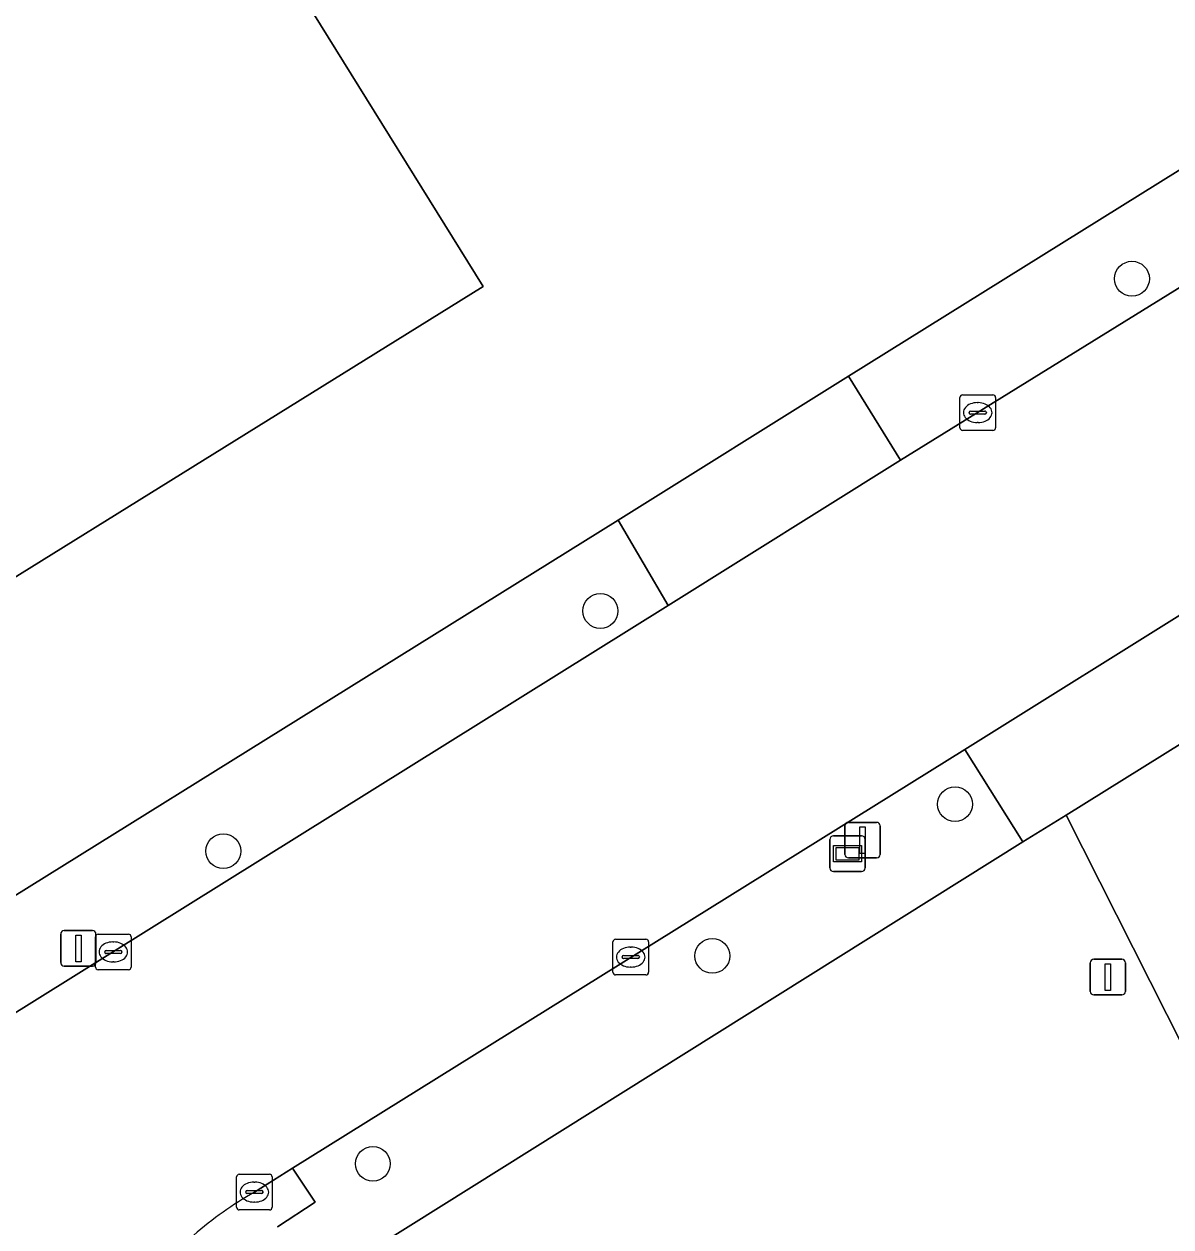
# Model space of a CAD drawing. Extents: x 158455 to 159797, y 387218 to 388672.
# Drawn here: x 158902.75 to 158934.95, y 387692.88 to 387726.67 of the extents above; entities that cross this region are included whole.
import ezdxf

# ---------------------------------------------------------------- set-up
doc = ezdxf.new("R2010")
doc.units = 0
for name, color, linetype in [('IMGEO_Boom', 7, 'Continuous'), ('IMGEO_Erf', 7, 'Continuous'), ('IMGEO_Groenvoorziening', 7, 'Continuous'), ('IMGEO_Kolk', 7, 'Continuous'), ('IMGEO_Lichtmast', 7, 'Continuous'), ('IMGEO_Pand', 7, 'Continuous'), ('IMGEO_Rijbaan_lokaal_gesloten', 7, 'Continuous'), ('IMGEO_Rijbaan_lokaal_open', 7, 'Continuous'), ('IMGEO_Verkeersbordpaal', 7, 'Continuous'), ('IMGEO_Voetpad_open', 7, 'Continuous'), ('IMGEO_Wegwijzer', 7, 'Continuous')]:
    doc.layers.add(name, color=color, linetype=linetype)

msp = doc.modelspace()

# ---------------------------------------------------------------- linework, layer by layer
at = {"layer": 'IMGEO_Boom'}
for centre in [(158933.858, 387719.518), (158918.93, 387710.185), (158928.889, 387704.758), (158908.341, 387703.439), (158922.074, 387700.496), (158912.541, 387694.657)]:
    msp.add_circle(centre, 0.489, dxfattribs=at)
at = {"layer": 'IMGEO_Erf'}
for points in [[(158854.575, 387672.508), (158879.115, 387687.804), (158883.712, 387690.464), (158885.911, 387691.845), (158889.039, 387693.808), (158894.399, 387697.16), (158919.426, 387712.738), (158925.895, 387716.782), (158944.987, 387728.68), (158946.265, 387734.359), (158945.05, 387736.345), (158936.552, 387750), (158894.251, 387817.603)], [(158906.073, 387734.701), (158915.636, 387719.301), (158893.563, 387705.595), (158890.925, 387709.843), (158879.986, 387727.46)]]:
    msp.add_lwpolyline(points, dxfattribs=at)
at = {"layer": 'IMGEO_Groenvoorziening'}
msp.add_lwpolyline([(158961.411, 387670.041), (158961.498, 387670.092), (158961.124, 387670.85), (158958.754, 387675.659), (158948.984, 387670.834), (158932.006, 387704.453), (158930.794, 387703.7), (158910.128, 387690.749)], dxfattribs=at)
at = {"layer": 'IMGEO_Kolk'}
for p, q in [((158929.027, 387715.331), (158929.027, 387716.183)), ((158929.102, 387716.257), (158929.954, 387716.257)), ((158929.515, 387716.037), (158929.54, 387716.037)), ((158930.028, 387716.183), (158930.028, 387715.331)), ((158929.286, 387715.751), (158929.286, 387715.763)), ((158929.724, 387715.714), (158929.326, 387715.714)), ((158929.329, 387715.8), (158929.727, 387715.8)), ((158929.77, 387715.763), (158929.77, 387715.751)), ((158929.538, 387715.477), (158929.513, 387715.477)), ((158929.954, 387715.257), (158929.102, 387715.257)), ((158904.826, 387701.108), (158905.678, 387701.108)), ((158904.751, 387700.182), (158904.751, 387701.034)), ((158905.239, 387700.888), (158905.264, 387700.888)), ((158905.752, 387701.034), (158905.752, 387700.182)), ((158919.283, 387700.037), (158919.283, 387700.889)), ((158919.358, 387700.963), (158920.21, 387700.963)), ((158920.284, 387700.889), (158920.284, 387700.037)), ((158905.01, 387700.602), (158905.01, 387700.614)), ((158905.448, 387700.565), (158905.05, 387700.565)), ((158905.053, 387700.651), (158905.451, 387700.651)), ((158905.494, 387700.614), (158905.494, 387700.602)), ((158919.542, 387700.457), (158919.542, 387700.469)), ((158919.98, 387700.42), (158919.582, 387700.42)), ((158919.585, 387700.506), (158919.983, 387700.506)), ((158919.771, 387700.743), (158919.796, 387700.743)), ((158920.026, 387700.469), (158920.026, 387700.457)), ((158905.678, 387700.108), (158904.826, 387700.108)), ((158905.262, 387700.328), (158905.237, 387700.328)), ((158919.794, 387700.183), (158919.769, 387700.183)), ((158920.21, 387699.963), (158919.358, 387699.963)), ((158908.788, 387694.362), (158909.64, 387694.362)), ((158908.713, 387693.436), (158908.713, 387694.288)), ((158909.201, 387694.142), (158909.226, 387694.142)), ((158909.714, 387694.288), (158909.714, 387693.436)), ((158908.972, 387693.856), (158908.972, 387693.868)), ((158909.41, 387693.819), (158909.012, 387693.819)), ((158909.015, 387693.905), (158909.413, 387693.905)), ((158909.456, 387693.868), (158909.456, 387693.856)), ((158909.64, 387693.362), (158908.788, 387693.362)), ((158909.224, 387693.582), (158909.199, 387693.582))]:
    msp.add_line(p, q, dxfattribs=at)
for points in [[(158929.027, 387715.331), (158929.027, 387716.183)], [(158929.102, 387716.257), (158929.954, 387716.257)], [(158930.028, 387716.183), (158930.028, 387715.331)], [(158929.954, 387715.257), (158929.102, 387715.257)], [(158904.826, 387701.108), (158905.678, 387701.108)], [(158904.751, 387700.182), (158904.751, 387701.034)], [(158905.752, 387701.034), (158905.752, 387700.182)], [(158919.283, 387700.037), (158919.283, 387700.889)], [(158919.358, 387700.963), (158920.21, 387700.963)], [(158920.284, 387700.889), (158920.284, 387700.037)], [(158905.678, 387700.108), (158904.826, 387700.108)], [(158920.21, 387699.963), (158919.358, 387699.963)], [(158908.788, 387694.362), (158909.64, 387694.362)], [(158908.713, 387693.436), (158908.713, 387694.288)], [(158909.714, 387694.288), (158909.714, 387693.436)], [(158909.64, 387693.362), (158908.788, 387693.362)]]:
    msp.add_lwpolyline(points, dxfattribs=at)
for centre, radius, start, end in [((158929.104, 387716.181), 0.0765, 91.552, 178.448), ((158929.104, 387716.181), 0.0765, 91.552, 178.448), ((158929.952, 387716.181), 0.0765, 1.552, 88.448), ((158929.952, 387716.181), 0.0765, 1.552, 88.448), ((158929.326, 387715.76), 0.0403, 85.8775, 175.7526), ((158929.323, 387715.75), 0.0366, 178.938, 274.7102), ((158929.727, 387715.757), 0.043, 264.8664, 352.4533), ((158929.731, 387715.762), 0.0386, 1.7309, 96.639), ((158929.104, 387715.333), 0.0765, 181.552, 268.448), ((158929.104, 387715.333), 0.0765, 181.552, 268.448), ((158929.952, 387715.333), 0.0765, 271.552, 358.448), ((158929.952, 387715.333), 0.0765, 271.552, 358.448), ((158904.828, 387701.032), 0.0765, 91.552, 178.448), ((158904.828, 387701.032), 0.0765, 91.552, 178.448), ((158905.676, 387701.032), 0.0765, 1.552, 88.448), ((158905.676, 387701.032), 0.0765, 1.552, 88.448), ((158919.36, 387700.887), 0.0765, 91.552, 178.448), ((158919.36, 387700.887), 0.0765, 91.552, 178.448), ((158920.208, 387700.887), 0.0765, 1.552, 88.448), ((158920.208, 387700.887), 0.0765, 1.552, 88.448), ((158905.05, 387700.611), 0.0403, 85.8775, 175.7526), ((158905.047, 387700.601), 0.0366, 178.938, 274.7102), ((158905.451, 387700.608), 0.043, 264.8664, 352.4533), ((158905.455, 387700.613), 0.0386, 1.7309, 96.639), ((158919.582, 387700.466), 0.0403, 85.8775, 175.7526), ((158919.579, 387700.456), 0.0366, 178.938, 274.7102), ((158919.983, 387700.463), 0.043, 264.8664, 352.4533), ((158919.987, 387700.468), 0.0386, 1.7309, 96.639), ((158904.828, 387700.184), 0.0765, 181.552, 268.448), ((158904.828, 387700.184), 0.0765, 181.552, 268.448), ((158905.676, 387700.184), 0.0765, 271.552, 358.448), ((158905.676, 387700.184), 0.0765, 271.552, 358.448), ((158919.36, 387700.039), 0.0765, 181.552, 268.448), ((158919.36, 387700.039), 0.0765, 181.552, 268.448), ((158920.208, 387700.039), 0.0765, 271.552, 358.448), ((158920.208, 387700.039), 0.0765, 271.552, 358.448), ((158908.79, 387694.286), 0.0765, 91.552, 178.448), ((158908.79, 387694.286), 0.0765, 91.552, 178.448), ((158909.638, 387694.286), 0.0765, 1.552, 88.448), ((158909.638, 387694.286), 0.0765, 1.552, 88.448), ((158909.012, 387693.865), 0.0403, 85.8775, 175.7526), ((158909.009, 387693.855), 0.0366, 178.938, 274.7102), ((158909.413, 387693.862), 0.043, 264.8664, 352.4533), ((158909.417, 387693.867), 0.0386, 1.7309, 96.639), ((158908.79, 387693.438), 0.0765, 181.552, 268.448), ((158908.79, 387693.438), 0.0765, 181.552, 268.448), ((158909.638, 387693.438), 0.0765, 271.552, 358.448), ((158909.638, 387693.438), 0.0765, 271.552, 358.448)]:
    msp.add_arc(centre, radius, start, end, dxfattribs=at)
for centre, major_axis, ratio, start_param, end_param in [((158929.514, 387715.757), (-0.387, 0.002), 0.722429, 4.712389, 7.853982), ((158929.539, 387715.757), (-0.39, 0.002), 0.717154, 1.570796, 4.712389), ((158905.238, 387700.608), (-0.387, 0.002), 0.722429, 4.712389, 7.853982), ((158905.263, 387700.608), (-0.39, 0.002), 0.717154, 1.570796, 4.712389), ((158919.77, 387700.463), (-0.387, 0.002), 0.722429, 4.712389, 7.853982), ((158919.795, 387700.463), (-0.39, 0.002), 0.717154, 1.570796, 4.712389), ((158909.2, 387693.862), (-0.387, 0.002), 0.722429, 4.712389, 7.853982), ((158909.225, 387693.862), (-0.39, 0.002), 0.717154, 1.570796, 4.712389)]:
    msp.add_ellipse(centre, major_axis=major_axis, ratio=ratio, start_param=start_param, end_param=end_param, dxfattribs=at)
at = {"layer": 'IMGEO_Lichtmast'}
for p, q in [((158925.798, 387703.348), (158925.798, 387704.148)), ((158925.798, 387704.148), (158925.798, 387703.348)), ((158925.898, 387704.248), (158926.688, 387704.248)), ((158926.688, 387704.248), (158925.898, 387704.248)), ((158926.788, 387704.148), (158926.788, 387703.348)), ((158926.788, 387703.348), (158926.788, 387704.148)), ((158926.688, 387703.248), (158925.898, 387703.248)), ((158925.898, 387703.248), (158926.688, 387703.248)), ((158903.775, 387700.308), (158903.775, 387701.108)), ((158903.775, 387701.108), (158903.775, 387700.308)), ((158903.875, 387701.208), (158904.665, 387701.208)), ((158904.665, 387701.208), (158903.875, 387701.208)), ((158904.765, 387701.108), (158904.765, 387700.308)), ((158904.765, 387700.308), (158904.765, 387701.108)), ((158904.665, 387700.208), (158903.875, 387700.208)), ((158903.875, 387700.208), (158904.665, 387700.208))]:
    msp.add_line(p, q, dxfattribs=at)
for points in [[(158926.218, 387704.123), (158926.368, 387704.123), (158926.368, 387703.373), (158926.218, 387703.373), (158926.218, 387704.123)], [(158904.195, 387701.083), (158904.345, 387701.083), (158904.345, 387700.333), (158904.195, 387700.333), (158904.195, 387701.083)]]:
    msp.add_lwpolyline(points, dxfattribs=at)
for centre, start, end in [((158925.898, 387704.148), 90, 180), ((158925.898, 387704.148), 90, 180), ((158926.688, 387704.148), 0, 90), ((158926.688, 387704.148), 360, 90), ((158925.898, 387703.348), 180, 270), ((158925.898, 387703.348), 180, 270), ((158926.688, 387703.348), 270, 0), ((158926.688, 387703.348), 270, 0), ((158903.875, 387701.108), 90, 180), ((158903.875, 387701.108), 90, 180), ((158904.665, 387701.108), 0, 90), ((158904.665, 387701.108), 360, 90), ((158903.875, 387700.308), 180, 270), ((158903.875, 387700.308), 180, 270), ((158904.665, 387700.308), 270, 0), ((158904.665, 387700.308), 270, 0)]:
    msp.add_arc(centre, 0.1, start, end, dxfattribs=at)
at = {"layer": 'IMGEO_Pand'}
msp.add_lwpolyline([(158879.986, 387727.46), (158890.925, 387709.843), (158893.563, 387705.595), (158915.636, 387719.301), (158906.073, 387734.701)], dxfattribs=at)
at = {"layer": 'IMGEO_Rijbaan_lokaal_gesloten'}
for points in [[(158945.416, 387725.594), (158927.362, 387714.425), (158920.835, 387710.34), (158895.883, 387694.779), (158890.625, 387691.491), (158885.188, 387688.104), (158880.72, 387685.337), (158880.072, 387684.887), (158858.962, 387671.706), (158855.957, 387669.782), (158835.817, 387657.182), (158835.446, 387656.987), (158834.62, 387656.451), (158799.078, 387634.195)], [(158909.214, 387693.862), (158910.284, 387694.532), (158929.167, 387706.293), (158935.881, 387710.493), (158956.215, 387723.154)]]:
    msp.add_lwpolyline(points, dxfattribs=at)
msp.add_arc((158914.726, 387684.283), 11.052, 119.9141, 130.7661, dxfattribs=at)
at = {"layer": 'IMGEO_Rijbaan_lokaal_open'}
msp.add_lwpolyline([(158950.005, 387681.439), (158940.681, 387700.044), (158937.272, 387706.788), (158936.928, 387707.508), (158932.006, 387704.453), (158948.984, 387670.834), (158958.754, 387675.659), (158970.817, 387681.727), (158988.077, 387690.38), (158992.643, 387692.668)], dxfattribs=at)
at = {"layer": 'IMGEO_Verkeersbordpaal'}
for p, q in [((158932.685, 387699.5), (158932.685, 387700.3)), ((158932.685, 387700.3), (158932.685, 387699.5)), ((158932.785, 387700.4), (158933.575, 387700.4)), ((158933.575, 387700.4), (158932.785, 387700.4)), ((158933.675, 387700.3), (158933.675, 387699.5)), ((158933.675, 387699.5), (158933.675, 387700.3)), ((158933.575, 387699.4), (158932.785, 387699.4)), ((158932.785, 387699.4), (158933.575, 387699.4))]:
    msp.add_line(p, q, dxfattribs=at)
msp.add_lwpolyline([(158933.105, 387700.275), (158933.255, 387700.275), (158933.255, 387699.525), (158933.105, 387699.525), (158933.105, 387700.275)], dxfattribs=at)
for centre, start, end in [((158932.785, 387700.3), 90, 180), ((158932.785, 387700.3), 90, 180), ((158933.575, 387700.3), 0, 90), ((158933.575, 387700.3), 360, 90), ((158932.785, 387699.5), 180, 270), ((158932.785, 387699.5), 180, 270), ((158933.575, 387699.5), 270, 0), ((158933.575, 387699.5), 270, 0)]:
    msp.add_arc(centre, 0.1, start, end, dxfattribs=at)
at = {"layer": 'IMGEO_Voetpad_open'}
for points in [[(158949.097, 387731.367), (158946.265, 387734.359), (158944.987, 387728.68), (158925.895, 387716.782), (158927.362, 387714.425), (158945.416, 387725.594)], [(158930.794, 387703.7), (158929.167, 387706.293), (158910.284, 387694.532), (158910.916, 387693.582), (158909.866, 387692.883)], [(158910.128, 387690.749), (158930.794, 387703.7)], [(158910.916, 387693.582), (158910.284, 387694.532), (158909.214, 387693.862)], [(158909.866, 387692.883), (158910.916, 387693.582)]]:
    msp.add_lwpolyline(points, dxfattribs=at)
for points in [[(158919.426, 387712.738), (158920.835, 387710.34), (158927.362, 387714.425), (158925.895, 387716.782)], [(158894.399, 387697.16), (158895.883, 387694.779), (158920.835, 387710.34), (158919.426, 387712.738)], [(158936.928, 387707.508), (158937.469, 387707.844), (158935.881, 387710.493), (158929.167, 387706.293), (158930.794, 387703.7), (158932.006, 387704.453)]]:
    msp.add_lwpolyline(points, close=True, dxfattribs=at)
msp.add_arc((158914.726, 387684.283), 11.052, 119.9141, 130.7661, dxfattribs=at)
at = {"layer": 'IMGEO_Wegwijzer'}
for p, q in [((158925.475, 387703.866), (158926.265, 387703.866)), ((158926.265, 387703.866), (158925.475, 387703.866)), ((158925.375, 387702.966), (158925.375, 387703.766)), ((158925.375, 387703.766), (158925.375, 387702.966)), ((158926.365, 387703.766), (158926.365, 387702.966)), ((158926.365, 387702.966), (158926.365, 387703.766)), ((158926.265, 387702.866), (158925.475, 387702.866)), ((158925.475, 387702.866), (158926.265, 387702.866))]:
    msp.add_line(p, q, dxfattribs=at)
for points in [[(158925.476, 387703.598), (158926.264, 387703.598), (158926.264, 387703.134), (158925.476, 387703.134), (158925.476, 387703.598)], [(158925.541, 387703.533), (158925.541, 387703.199), (158926.199, 387703.199), (158926.199, 387703.533), (158925.541, 387703.533)]]:
    msp.add_lwpolyline(points, dxfattribs=at)
for centre, start, end in [((158925.475, 387703.766), 90, 180), ((158925.475, 387703.766), 90, 180), ((158926.265, 387703.766), 0, 90), ((158926.265, 387703.766), 360, 90), ((158925.475, 387702.966), 180, 270), ((158925.475, 387702.966), 180, 270), ((158926.265, 387702.966), 270, 0), ((158926.265, 387702.966), 270, 0)]:
    msp.add_arc(centre, 0.1, start, end, dxfattribs=at)

doc.saveas('drawing.dxf')
